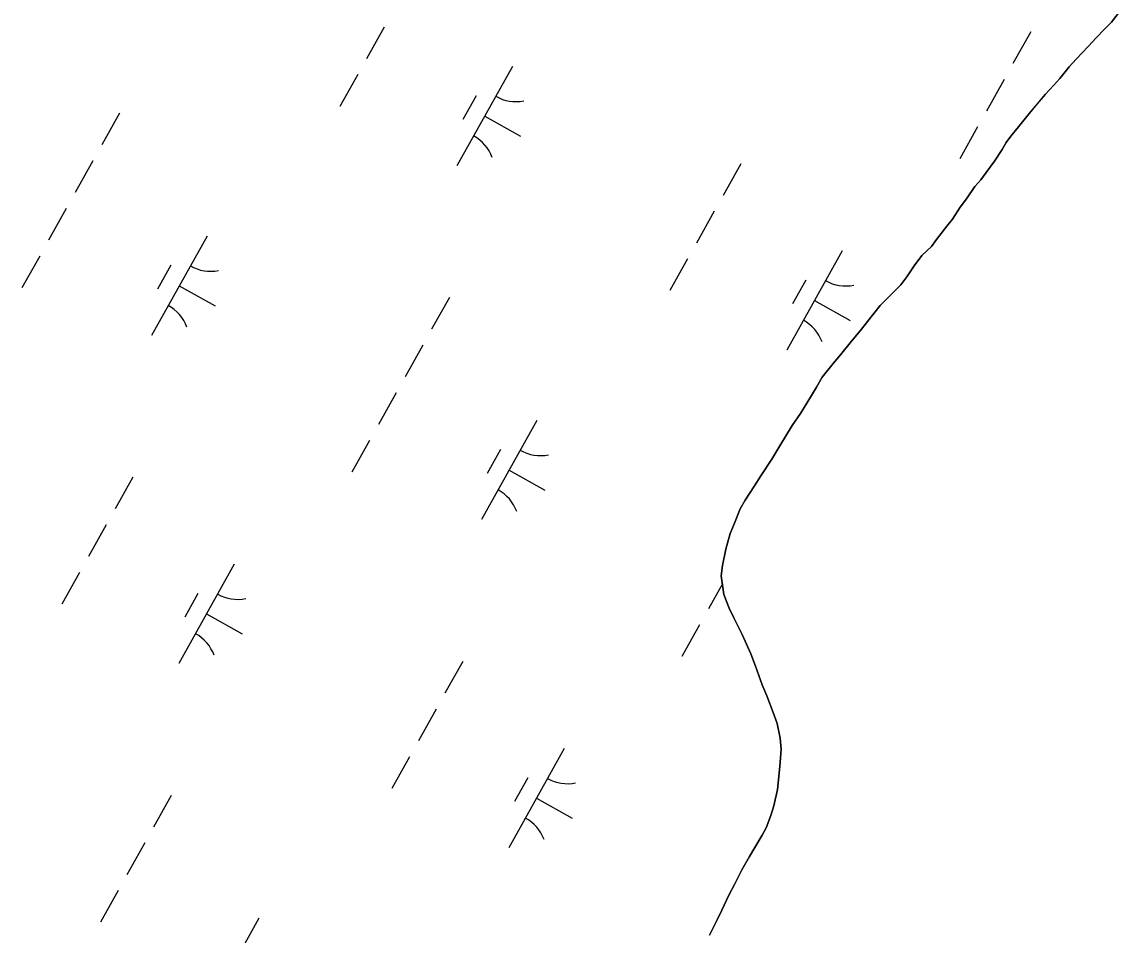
# Model space of a CAD drawing. Extents: x 3923531 to 3943530, y 207391 to 229799.
# Drawn here: x 3939400.4 to 3939883.7, y 221718.2 to 222120.1 of the extents above; entities that cross this region are included whole.
import ezdxf

# ---------------------------------------------------------------- set-up
doc = ezdxf.new("R2010")
doc.units = 0
doc.layers.add('V-TOPO-SHOR', color=7, linetype='Continuous')
doc.layers.add('V-WETL-SWMP', color=7, linetype='Continuous')

msp = doc.modelspace()

# ---------------------------------------------------------------- linework, layer by layer
at = {"layer": 'V-TOPO-SHOR'}
for points in [[(3939769.36, 221984.14), (3939774.78, 221991.04), (3939778.2, 221995.31), (3939782.02, 221999.17), (3939787.25, 222004.46), (3939789.86, 222007.92), (3939793.08, 222012.79), (3939796.49, 222017.26), (3939800.72, 222021.33), (3939802.93, 222024.37), (3939807.55, 222030.26), (3939809.96, 222033.31), (3939813.37, 222038.59), (3939816.19, 222042.25), (3939819.8, 222047.73), (3939822.42, 222050.57), (3939824.83, 222053.82), (3939828.44, 222058.9), (3939831.85, 222063.98), (3939833.66, 222067.02), (3939835.67, 222069.86), (3939839.08, 222073.93), (3939843.91, 222080.02), (3939847.33, 222084.09), (3939850.74, 222088.15), (3939854.56, 222092.22), (3939857.18, 222095.27), (3939861.4, 222100.35), (3939864.42, 222103.8), (3939867.24, 222106.65), (3939869.65, 222109.29), (3939873.27, 222113.16), (3939877.09, 222117.02), (3939879.91, 222120.07), (3939883.73, 222124.94)], [(3939702.98, 221718.15), (3939706.19, 221724.64), (3939708.39, 221729.1), (3939711.59, 221735.79), (3939713.99, 221740.46), (3939717.2, 221746.95), (3939720.6, 221752.83), (3939723.01, 221756.69), (3939726.22, 221762.17), (3939728.02, 221765.42), (3939730.02, 221770.89), (3939731.41, 221775.15), (3939732.99, 221782.24), (3939733.95, 221792.36), (3939734.52, 221800.05), (3939734.09, 221804.9), (3939732.84, 221811.37), (3939730.99, 221816.21), (3939728.32, 221823.48), (3939726.27, 221828.33), (3939723.2, 221836.61), (3939721.15, 221842.06), (3939717.46, 221850.54), (3939713.78, 221857.8), (3939711.73, 221862.04), (3939709.27, 221868.09), (3939708.22, 221876.38), (3939708.8, 221880.84), (3939710.18, 221888.13), (3939712.17, 221895.02), (3939713.96, 221899.48), (3939716.56, 221905.76), (3939718.76, 221909.62), (3939722.78, 221915.91), (3939725.59, 221920.38), (3939730.41, 221927.69), (3939734.01, 221933.57), (3939739.43, 221942.5), (3939743.04, 221947.78), (3939747.46, 221954.89), (3939750.06, 221959.35), (3939752.67, 221963.82), (3939757.49, 221969.71), (3939760.71, 221973.57), (3939765.53, 221979.67), (3939769.36, 221984.14)]]:
    msp.add_lwpolyline(points, dxfattribs=at)
at = {"layer": 'V-WETL-SWMP'}
for p, q in [((3939883.73, 222124.95), (3939879.91, 222120.07)), ((3939879.91, 222120.07), (3939877.09, 222117.02)), ((3939559.87, 222117.88), (3939552.07, 222103.92)), ((3939844.41, 222115.8), (3939836.61, 222101.83)), ((3939877.09, 222117.02), (3939873.27, 222113.16)), ((3939869.65, 222109.29), (3939867.23, 222106.65)), ((3939873.27, 222113.16), (3939869.65, 222109.29)), ((3939867.23, 222106.65), (3939864.42, 222103.8)), ((3939616.25, 222100.47), (3939591.87, 222056.82)), ((3939861.4, 222100.35), (3939857.18, 222095.27)), ((3939864.42, 222103.8), (3939861.4, 222100.35)), ((3939548.16, 222096.93), (3939540.36, 222082.96)), ((3939832.71, 222094.85), (3939824.9, 222080.88)), ((3939857.18, 222095.27), (3939854.57, 222092.22)), ((3939854.57, 222092.22), (3939850.74, 222088.15)), ((3939600.25, 222087.65), (3939594.4, 222077.17)), ((3939850.74, 222088.15), (3939847.32, 222084.09)), ((3939847.32, 222084.09), (3939843.91, 222080.02)), ((3939443.3, 222079.92), (3939435.49, 222065.95)), ((3939604.06, 222078.64), (3939619.77, 222069.87)), ((3939843.91, 222080.02), (3939839.08, 222073.93)), ((3939821, 222073.9), (3939813.2, 222059.93)), ((3939839.08, 222073.93), (3939835.67, 222069.86)), ((3939833.66, 222067.02), (3939831.85, 222063.98)), ((3939835.67, 222069.86), (3939833.66, 222067.02)), ((3939831.85, 222063.98), (3939828.44, 222058.9)), ((3939431.59, 222058.96), (3939423.79, 222045)), ((3939716.79, 222057.71), (3939708.98, 222043.74)), ((3939828.44, 222058.9), (3939824.83, 222053.82)), ((3939824.83, 222053.82), (3939822.41, 222050.57)), ((3939819.8, 222047.73), (3939816.19, 222042.25)), ((3939822.41, 222050.57), (3939819.8, 222047.73)), ((3939816.19, 222042.25), (3939813.37, 222038.59)), ((3939419.89, 222038.01), (3939412.08, 222024.04)), ((3939705.08, 222036.76), (3939697.28, 222022.79)), ((3939813.37, 222038.59), (3939809.96, 222033.31)), ((3939809.96, 222033.31), (3939807.55, 222030.26)), ((3939807.55, 222030.26), (3939802.93, 222024.37)), ((3939481.85, 222025.82), (3939457.46, 221982.17)), ((3939802.93, 222024.37), (3939800.72, 222021.33)), ((3939761.47, 222019.35), (3939737.08, 221975.7)), ((3939800.72, 222021.33), (3939796.49, 222017.26)), ((3939408.18, 222017.06), (3939400.38, 222003.09)), ((3939465.84, 222013), (3939459.99, 222002.52)), ((3939693.38, 222015.81), (3939685.57, 222001.84)), ((3939793.08, 222012.79), (3939789.86, 222007.92)), ((3939796.49, 222017.26), (3939793.08, 222012.79)), ((3939789.86, 222007.92), (3939787.25, 222004.46)), ((3939469.65, 222004), (3939485.37, 221995.22)), ((3939745.46, 222006.52), (3939739.61, 221996.05)), ((3939787.25, 222004.46), (3939782.02, 221999.17)), ((3939588.51, 221998.79), (3939580.71, 221984.82)), ((3939782.02, 221999.17), (3939778.2, 221995.31)), ((3939749.27, 221997.52), (3939764.99, 221988.74)), ((3939778.2, 221995.31), (3939774.78, 221991.04)), ((3939774.78, 221991.04), (3939769.35, 221984.14)), ((3939769.35, 221984.14), (3939765.53, 221979.67)), ((3939765.53, 221979.67), (3939760.71, 221973.57)), ((3939576.81, 221977.84), (3939569, 221963.87)), ((3939757.49, 221969.71), (3939752.67, 221963.82)), ((3939760.71, 221973.57), (3939757.49, 221969.71)), ((3939752.67, 221963.82), (3939750.06, 221959.35)), ((3939565.1, 221956.89), (3939557.3, 221942.92)), ((3939747.46, 221954.89), (3939743.04, 221947.78)), ((3939750.06, 221959.35), (3939747.46, 221954.89)), ((3939743.04, 221947.78), (3939739.43, 221942.5)), ((3939627.06, 221944.7), (3939602.67, 221901.05)), ((3939739.43, 221942.5), (3939734.01, 221933.57)), ((3939553.4, 221935.93), (3939545.59, 221921.97)), ((3939611.06, 221931.87), (3939605.21, 221921.4)), ((3939734.01, 221933.57), (3939730.4, 221927.69)), ((3939730.4, 221927.69), (3939725.59, 221920.38)), ((3939614.87, 221922.87), (3939630.58, 221914.1)), ((3939449.18, 221919.75), (3939441.38, 221905.78)), ((3939722.78, 221915.91), (3939718.76, 221909.62)), ((3939725.59, 221920.38), (3939722.78, 221915.91)), ((3939718.76, 221909.62), (3939716.56, 221905.76)), ((3939716.56, 221905.76), (3939713.96, 221899.48)), ((3939437.48, 221898.8), (3939429.67, 221884.83)), ((3939713.96, 221899.48), (3939712.17, 221895.02)), ((3939712.17, 221895.02), (3939710.18, 221888.13)), ((3939710.18, 221888.13), (3939708.8, 221880.84)), ((3939425.77, 221877.85), (3939417.97, 221863.88)), ((3939493.86, 221881.39), (3939469.47, 221837.74)), ((3939708.8, 221880.84), (3939708.22, 221876.38)), ((3939708.67, 221872.82), (3939702.51, 221861.79)), ((3939708.22, 221876.38), (3939709.27, 221868.09)), ((3939477.86, 221868.56), (3939472.01, 221858.09)), ((3939709.27, 221868.09), (3939711.73, 221862.04)), ((3939481.67, 221859.56), (3939497.38, 221850.78)), ((3939711.73, 221862.04), (3939713.78, 221857.8)), ((3939698.61, 221854.81), (3939690.81, 221840.84)), ((3939713.78, 221857.8), (3939717.46, 221850.54)), ((3939717.46, 221850.54), (3939721.14, 221842.06)), ((3939594.4, 221838.63), (3939586.59, 221824.66)), ((3939721.14, 221842.06), (3939723.2, 221836.61)), ((3939723.2, 221836.61), (3939726.27, 221828.33)), ((3939726.27, 221828.33), (3939728.32, 221823.48)), ((3939728.32, 221823.48), (3939730.99, 221816.21)), ((3939582.69, 221817.68), (3939574.89, 221803.71)), ((3939730.99, 221816.21), (3939732.84, 221811.37)), ((3939732.84, 221811.37), (3939734.09, 221804.9)), ((3939734.09, 221804.9), (3939734.52, 221800.05)), ((3939639.07, 221800.26), (3939614.69, 221756.61)), ((3939734.52, 221800.05), (3939733.95, 221792.36)), ((3939570.99, 221796.72), (3939563.18, 221782.76)), ((3939733.95, 221792.36), (3939732.99, 221782.24)), ((3939623.07, 221787.44), (3939617.22, 221776.96)), ((3939732.99, 221782.24), (3939731.41, 221775.15)), ((3939466.12, 221779.71), (3939458.31, 221765.74)), ((3939626.88, 221778.44), (3939642.59, 221769.66)), ((3939730.02, 221770.89), (3939728.02, 221765.42)), ((3939731.41, 221775.15), (3939730.02, 221770.89)), ((3939726.22, 221762.17), (3939723.01, 221756.69)), ((3939728.02, 221765.42), (3939726.22, 221762.17)), ((3939454.41, 221758.75), (3939446.61, 221744.79)), ((3939723.01, 221756.69), (3939720.6, 221752.83)), ((3939720.6, 221752.83), (3939717.2, 221746.95)), ((3939717.2, 221746.95), (3939713.99, 221740.46)), ((3939442.71, 221737.8), (3939434.9, 221723.83)), ((3939713.99, 221740.46), (3939711.59, 221735.79)), ((3939711.59, 221735.79), (3939708.39, 221729.1)), ((3939708.39, 221729.1), (3939706.19, 221724.64)), ((3939504.67, 221725.61), (3939480.28, 221681.96)), ((3939706.19, 221724.64), (3939702.98, 221718.15))]:
    msp.add_line(p, q, dxfattribs=at)
for centre, start, end in [((3939617.74, 222102.64), 240.0381, 281.5817), ((3939590.8, 222054.42), 20.0381, 61.5817), ((3939483.33, 222028), 240.0381, 281.5817), ((3939762.95, 222021.52), 240.0381, 281.5817), ((3939456.39, 221979.77), 20.0381, 61.5817), ((3939736.01, 221973.29), 20.0381, 61.5817), ((3939628.55, 221946.87), 240.0381, 281.5817), ((3939601.6, 221898.64), 20.0381, 61.5817), ((3939495.35, 221883.56), 240.0381, 281.5817), ((3939468.4, 221835.33), 20.0381, 61.5817), ((3939640.56, 221802.43), 240.0381, 281.5817), ((3939613.62, 221754.21), 20.0381, 61.5817)]:
    msp.add_arc(centre, 17.62, start, end, dxfattribs=at)

doc.saveas('drawing.dxf')
